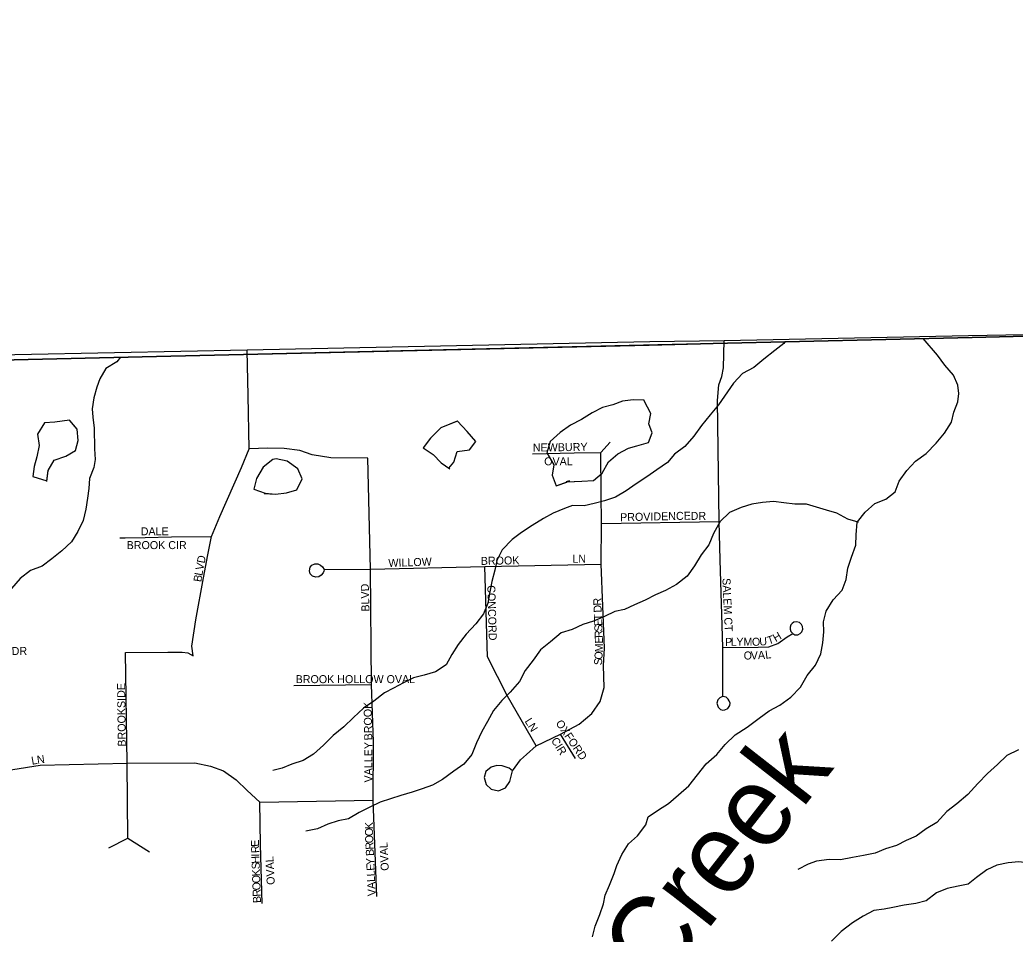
# Model space of a CAD drawing. Extents: x 1985906 to 2277390, y 930619 to 1324581.
# Drawn here: x 2168256 to 2174475, y 1190802 to 1196517 of the extents above; entities that cross this region are included whole.
import ezdxf

# ---------------------------------------------------------------- set-up
doc = ezdxf.new("R2010")
doc.units = 0
for name, color, linetype in [('GM_X_Adjacent_County', 7, 'Continuous'), ('GM_X_Corporation', 7, 'Continuous'), ('GM_X_County', 7, 'Continuous'), ('GM_X_County_Road', 7, 'Continuous'), ('GM_X_Minor_Lake', 7, 'Continuous'), ('GM_X_Minor_River', 7, 'Continuous'), ('GM_X_Minor_River_Text', 7, 'Continuous'), ('GM_X_Township', 7, 'Continuous'), ('GM_X_Township_Subdivision', 7, 'Continuous'), ('GM_X_Township_Subdivision_Text', 7, 'Continuous')]:
    doc.layers.add(name, color=color, linetype=linetype)

msp = doc.modelspace()

# ---------------------------------------------------------------- linework, layer by layer
at = {"layer": 'GM_X_Adjacent_County'}
msp.add_lwpolyline([(2198605.6, 1194974.2), (2192737.6, 1194839.7), (2192624.5, 1194837.8), (2192096.3, 1194825.3), (2189780.1, 1194770.1), (2188219.8, 1194742.8), (2183281.7, 1194689.2), (2183037.7, 1194685.2), (2182925.1, 1194679.5), (2182885.3, 1194673), (2182859.5, 1194657.8), (2180868.9, 1194626.6), (2178432, 1194588.4), (2176176.5, 1194580.3), (2174206.9, 1194531), (2172588.3, 1194493.4), (2172188.1, 1194484), (2169109.9, 1194412.4), (2167773.4, 1194381.3)], dxfattribs=at)
at = {"layer": 'GM_X_Corporation'}
msp.add_lwpolyline([(2187027.1, 1208132.6), (2187205, 1194725.9), (2177123.5, 1194567.9), (2176176.5, 1194580.3), (2174206.9, 1194531), (2167776.4, 1194381.4), (2165054.7, 1194304.8), (2164968.9, 1199659.4)], dxfattribs=at)
at = {"layer": 'GM_X_County'}
msp.add_lwpolyline([(2192633.8, 1175629.5), (2192671.1, 1181169.3), (2192669.3, 1184775.1), (2192667.8, 1187766.9), (2192660.9, 1188884.7), (2192638, 1192623.1), (2192637, 1192687), (2192624.5, 1194837.8), (2192096.3, 1194825.3), (2189780.1, 1194770.1), (2188219.8, 1194742.8), (2183281.7, 1194689.2), (2183037.7, 1194685.2), (2182925.1, 1194679.5), (2182885.3, 1194673), (2182859.5, 1194657.8), (2180868.9, 1194626.6), (2178432, 1194588.4), (2176176.5, 1194580.3), (2174206.9, 1194531), (2172588.3, 1194493.4), (2172188.1, 1194484), (2169109.9, 1194412.4), (2167773.4, 1194381.3)], dxfattribs=at)
at = {"layer": 'GM_X_County_Road'}
msp.add_lwpolyline([(2165895.4, 1194374), (2166433.2, 1194382.5), (2168224.4, 1194424.9), (2168846.6, 1194437.2), (2169675.6, 1194453.6), (2172192.1, 1194505.8), (2172657.4, 1194513.3), (2174184.9, 1194543.4), (2176176.5, 1194580.3)], dxfattribs=at)
at = {"layer": 'GM_X_Minor_Lake'}
for points in [[(2172156, 1194139.1), (2172088.9, 1194141.8), (2172020.9, 1194134.5), (2171961.2, 1194111.3), (2171897.4, 1194094.1), (2171831.9, 1194060.7), (2171764.6, 1194019.3), (2171697.1, 1193984), (2171631.8, 1193938.6), (2171570.8, 1193881.3), (2171550, 1193810.6), (2171593.5, 1193735.2), (2171582.7, 1193670.8), (2171608, 1193605), (2171676.6, 1193629.4)], [(2172157.1, 1194139), (2172088.9, 1194141.8), (2172020.9, 1194134.5), (2171961.2, 1194111.3), (2171897.4, 1194094.1), (2171831.9, 1194060.7), (2171764.6, 1194019.3), (2171697.1, 1193984), (2171631.8, 1193938.6), (2171570.8, 1193881.3), (2171550, 1193810.6), (2171593.5, 1193735.2), (2171582.7, 1193670.8), (2171608, 1193605), (2171673.7, 1193628.3)], [(2171689.6, 1193634.7), (2171670.1, 1193629.1), (2171767.7, 1193634.1), (2171839.8, 1193637.4), (2171895, 1193684.6), (2171933.8, 1193753.6), (2171993, 1193804.9), (2172058.4, 1193840.2), (2172112.2, 1193855.2), (2172184, 1193874.6), (2172206.9, 1193935.3), (2172185.9, 1193991.1), (2172198.6, 1194057.5), (2172157.2, 1194136.7)], [(2171676.6, 1193629.4), (2171767.7, 1193634.1), (2171839.8, 1193637.4), (2171895, 1193684.6), (2171933.8, 1193753.6), (2171993, 1193804.9), (2172058.4, 1193840.2), (2172112.2, 1193855.2), (2172184, 1193874.6), (2172206.9, 1193935.3), (2172185.9, 1193991.1), (2172198.6, 1194057.5), (2172156, 1194139.1)], [(2168565.7, 1194015.7), (2168474.8, 1194002.2), (2168408.8, 1193998.9), (2168366, 1193927.9), (2168377.4, 1193855.9), (2168362.6, 1193785.4), (2168345.7, 1193724.9), (2168336.9, 1193662.5), (2168424.4, 1193634.7)], [(2168565.5, 1194015.6), (2168474.8, 1194002.2), (2168408.8, 1193998.9), (2168366, 1193927.9), (2168377.4, 1193855.9), (2168362.6, 1193785.4), (2168345.7, 1193724.9), (2168336.9, 1193662.5), (2168423.9, 1193634.8)], [(2168424.4, 1193634.7), (2168432.4, 1193700.4), (2168471.2, 1193765.3), (2168542.9, 1193790.8), (2168604.3, 1193826), (2168619.2, 1193888.5), (2168613.9, 1193958.6), (2168565.7, 1194015.7)], [(2168423.9, 1193630.7), (2168432.4, 1193700.4), (2168471.2, 1193765.3), (2168542.9, 1193790.8), (2168604.3, 1193826), (2168619.2, 1193888.5), (2168613.9, 1193958.6), (2168568.8, 1194012)], [(2170990.9, 1194009.4), (2170885.9, 1193966.8), (2170821, 1193903.4), (2170776, 1193842.4), (2170838.9, 1193799.4), (2170888, 1193748.1), (2170936.4, 1193715.3)], [(2170987.7, 1194008), (2170885.9, 1193966.8), (2170821, 1193903.4), (2170776, 1193842.4), (2170838.9, 1193799.4), (2170888, 1193748.1), (2170942.8, 1193711)], [(2170936.4, 1193715.3), (2170968.1, 1193751.6), (2170988.9, 1193818.3), (2171064.8, 1193829.7), (2171105.9, 1193880.6), (2171050.6, 1193943.8), (2170990.9, 1194009.4)], [(2170937.6, 1193716.7), (2170968.1, 1193751.6), (2170988.9, 1193818.3), (2171064.8, 1193829.7), (2171105.9, 1193880.6), (2171050.6, 1193943.8), (2170991.3, 1194008.9)], [(2169857.6, 1193773.1), (2169837.7, 1193768.7), (2169776.4, 1193721.4), (2169733.7, 1193650.4), (2169718.9, 1193583.9), (2169789.5, 1193559.1)], [(2169783.5, 1193557), (2169853.7, 1193552.3), (2169921.7, 1193561.6), (2169987.5, 1193578.9), (2170020.3, 1193647.7), (2169993, 1193711.4), (2169926, 1193758.3), (2169857.6, 1193773.1)], [(2169789.5, 1193559.1), (2169853.7, 1193552.3), (2169921.7, 1193561.6), (2169987.5, 1193578.9), (2170020.3, 1193647.7), (2169993, 1193711.4), (2169926, 1193758.3), (2169857.6, 1193773.1)]]:
    msp.add_lwpolyline(points, dxfattribs=at)
at = {"layer": 'GM_X_Minor_River'}
for points in [[(2173490.9, 1193379.3), (2173538.6, 1193440.3), (2173599.7, 1193493.6), (2173667.3, 1193521), (2173726.6, 1193566.2), (2173751.4, 1193632.9), (2173798.2, 1193700), (2173853.2, 1193759.2), (2173920.5, 1193806.6), (2173981.4, 1193872), (2174034.3, 1193933.2), (2174077.1, 1194002.2), (2174092, 1194064.7), (2174116.8, 1194129.4), (2174123.9, 1194181.7), (2174116.9, 1194233.7), (2174089.7, 1194295.4), (2174036.4, 1194358.6), (2173991.2, 1194422), (2173900.2, 1194526.2)], [(2173038.1, 1194506.2), (2173030, 1194493.7), (2172974.8, 1194451.2), (2172905.7, 1194395.8), (2172842.5, 1194344.4), (2172771.1, 1194307), (2172716.1, 1194245.8), (2172622.4, 1194111.6), (2172569.5, 1194048.4), (2172514.7, 1193981.1), (2172467.8, 1193914), (2172410.9, 1193850.8), (2172347.7, 1193801.4), (2172302.5, 1193750.4), (2172237.3, 1193705.1), (2172174, 1193659.7), (2172106.7, 1193616.3), (2172045.4, 1193573.1), (2171978, 1193533.7), (2171910.3, 1193510.3), (2171844.5, 1193493.1), (2171782.6, 1193479.9), (2171710.4, 1193482.5), (2171658.7, 1193463.5), (2171589.1, 1193434.1), (2171527.6, 1193400.9), (2171456.3, 1193357.4), (2171391, 1193312), (2171331.7, 1193268.8), (2171270.8, 1193203.4), (2171236, 1193138.6), (2171223, 1193078.1), (2171204.4, 1193005.5), (2171193.5, 1192941.1), (2171180.8, 1192870.6), (2171154, 1192803.9), (2171105.1, 1192740.8), (2171044.2, 1192677.5), (2170995.3, 1192612.3), (2170954.4, 1192549.4), (2170919.5, 1192484.5), (2170852.2, 1192441.1), (2170782.4, 1192421.8), (2170716.6, 1192404.5), (2170653.1, 1192373.2), (2170591.6, 1192339.9), (2170534, 1192310.8), (2170468.9, 1192259.4), (2170403.6, 1192214), (2170340.6, 1192156.7), (2170279.5, 1192097.3), (2170214.4, 1192043.9), (2170153.4, 1191982.6), (2170090.4, 1191927.2), (2170027, 1191887.9), (2169955.3, 1191864.5), (2169895.6, 1191839.3), (2169835.8, 1191824.2)], [(2168884.4, 1194409.6), (2168862.5, 1194378.6), (2168793.2, 1194337.2), (2168756.3, 1194272.3), (2168737.2, 1194221.8), (2168718.4, 1194155.2), (2168707.7, 1194086.8), (2168712.7, 1194034.7), (2168720, 1193964.6), (2168722.4, 1193836.2), (2168725.6, 1193770.1), (2168718.5, 1193719.8), (2168691.7, 1193651), (2168686.9, 1193586.8), (2168678, 1193526.4), (2168667.3, 1193457.9), (2168650.6, 1193387.4), (2168617.8, 1193318.6), (2168578.9, 1193253.6), (2168517.8, 1193198.3), (2168456.6, 1193149), (2168395.4, 1193101.7), (2168321.8, 1193074.2), (2168258.6, 1193024.9), (2168203.6, 1192963.7)], [(2173488.8, 1193379.3), (2173493.7, 1193377.3), (2173429.2, 1193396.1), (2173360.4, 1193433), (2173295.9, 1193451.9), (2173171, 1193489.7), (2173098.8, 1193490.3), (2173030.6, 1193499.1), (2172966.3, 1193505.9), (2172896.3, 1193500.6), (2172830.4, 1193489.3), (2172762.6, 1193470), (2172691.1, 1193438.6), (2172632, 1193381.3), (2172591.3, 1193306.3), (2172560.6, 1193235.5), (2172513.7, 1193172.4), (2172470.9, 1193103.4), (2172426, 1193040.3), (2172358.8, 1192986.9), (2172291.4, 1192949.5), (2172227.8, 1192922.2), (2172164.3, 1192889), (2172096.7, 1192861.6), (2172035.1, 1192832.4), (2171973.2, 1192819.2), (2171909.7, 1192787.9), (2171840.1, 1192758.5), (2171774.4, 1192737.2), (2171706.9, 1192705.9), (2171639.1, 1192684.5), (2171572, 1192629.1), (2171508.8, 1192579.8), (2171464, 1192514.7), (2171413.1, 1192449.6), (2171378.3, 1192380.7), (2171319.4, 1192315.4), (2171268.3, 1192262.2), (2171215.4, 1192199), (2171178.6, 1192132.1), (2171143.7, 1192069.3), (2171108.9, 1191998.4), (2171080.2, 1191925.6), (2171029.3, 1191864.5), (2170967.9, 1191821.2), (2170896.8, 1191767.7), (2170835.4, 1191732.4), (2170769.6, 1191711.1), (2170707.9, 1191689.9), (2170636.2, 1191668.5), (2170572.5, 1191647.3), (2170506.7, 1191628), (2170443.1, 1191596.7), (2170375.6, 1191563.3), (2170310.3, 1191522), (2170244.4, 1191510.7), (2170180.7, 1191489.5), (2170115.1, 1191460.1), (2170043.2, 1191444.8)], [(2171834.8, 1190785.8), (2171851.6, 1190852.3), (2171880.3, 1190925.1), (2171903.1, 1190991.8), (2171914.1, 1191046.1), (2171941, 1191108.9), (2171969.7, 1191181.6), (2171986.8, 1191232.1), (2172017.6, 1191298.9), (2172058.4, 1191365.9), (2172115.6, 1191417.1), (2172168.4, 1191484.3), (2172181.5, 1191534.8), (2172246.8, 1191578.1), (2172310.2, 1191619.4), (2172371.3, 1191672.7), (2172436.4, 1191728.1), (2172491.2, 1191797.4), (2172544, 1191866.6), (2172611, 1191926), (2172664, 1191987.2), (2172726.9, 1192048.6), (2172800.2, 1192096.1), (2172875.3, 1192151.7), (2172938.6, 1192197), (2173006, 1192232.4), (2173073.2, 1192283.8), (2173134.2, 1192345.1), (2173174.9, 1192418.1), (2173227.8, 1192483.4), (2173260.5, 1192554.2), (2173273.3, 1192622.7), (2173280, 1192691), (2173278.8, 1192755.2), (2173293.6, 1192821.7), (2173338.4, 1192892.8), (2173395.4, 1192952), (2173420.2, 1193018.7), (2173430.9, 1193089.1), (2173453.7, 1193157.8), (2173480.3, 1193232.6), (2173483.1, 1193298.8), (2173488.8, 1193378.3)], [(2174496, 1191953.1), (2174424.5, 1191919.7), (2174365.4, 1191862.4), (2174302.3, 1191807), (2174241.4, 1191743.7), (2174180.6, 1191674.3), (2174111.5, 1191616.8), (2174048.3, 1191569.5), (2173985.5, 1191500.1), (2173920.1, 1191460.8), (2173856.8, 1191415.4), (2173795.2, 1191388.2), (2173733.6, 1191357), (2173665.9, 1191335.6), (2173600.3, 1191308.3), (2173528.5, 1191292.9), (2173458.5, 1191281.6), (2173384.7, 1191266.2), (2173312.5, 1191268.9), (2173234.6, 1191257.4), (2173182.8, 1191240.3), (2173117.3, 1191207)], [(2174786.1, 1191251.5), (2174761.8, 1191235.6), (2174689.8, 1191230.3), (2174621.4, 1191241.1), (2174549.2, 1191247.7), (2174498.9, 1191254.8), (2174431, 1191247.5), (2174361.1, 1191232.2), (2174299.6, 1191203), (2174234.3, 1191155.6), (2174183, 1191114.5), (2174119.1, 1191101.3), (2174051.2, 1191088), (2173983.6, 1191060.6), (2173920.5, 1191009.3), (2173854.6, 1190994), (2173782.7, 1190982.6), (2173710.8, 1190969.2), (2173656.9, 1190958.2), (2173593, 1190949), (2173525.5, 1190913.6), (2173458.2, 1190872.2), (2173389, 1190818.8), (2173328, 1190757.4)]]:
    msp.add_lwpolyline(points, dxfattribs=at)
at = {"layer": 'GM_X_Township'}
msp.add_lwpolyline([(2167773.4, 1194381.3), (2169109.9, 1194412.4), (2172188.1, 1194484), (2172588.3, 1194493.4), (2174206.9, 1194531), (2176176.5, 1194580.3), (2178432, 1194588.4), (2180868.9, 1194626.6), (2182859.5, 1194657.8), (2182885.3, 1194673), (2182925.1, 1194679.5), (2183037.7, 1194685.2), (2183281.7, 1194689.2), (2188219.8, 1194742.8), (2189780.1, 1194770.1), (2192096.3, 1194825.3), (2192624.5, 1194837.8), (2192637, 1192687), (2192638, 1192623.1), (2192660.9, 1188884.7), (2192667.8, 1187766.9), (2192669.3, 1184775.1), (2192671.1, 1181169.3), (2192633.8, 1175629.5)], dxfattribs=at)
at = {"layer": 'GM_X_Township_Subdivision'}
for points in [[(2172646, 1192287.6), (2172630.4, 1192279.4), (2172618.1, 1192266), (2172611.5, 1192245.1), (2172619.1, 1192220.4), (2172634.2, 1192207.3), (2172649.1, 1192203), (2172661.4, 1192203.5), (2172680.6, 1192211.6), (2172692.7, 1192230.7), (2172695, 1192246.1), (2172688.7, 1192260), (2172682.9, 1192270.6), (2172669.6, 1192282.4), (2172648.3, 1192288.2), (2172649.2, 1192594.4), (2172633.2, 1193142.8), (2172624.9, 1193381.8), (2172615, 1194138.7), (2172624.1, 1194236.6), (2172642.3, 1194288), (2172653.4, 1194341.5), (2172657.4, 1194512), (2172657.4, 1194513.3)], [(2169682, 1194168.4), (2169675.7, 1194450.6), (2169675.6, 1194453.6)], [(2169179.8, 1192564.7), (2169269.6, 1192565.5), (2169305.2, 1192559.7), (2169338, 1192541.6), (2169330.8, 1192602.4), (2169356.3, 1192766.5), (2169403.9, 1193029.5), (2169430.1, 1193173.3), (2169452.4, 1193287.3), (2169506.4, 1193413.2), (2169641.5, 1193720), (2169689.6, 1193835.6), (2169682, 1194168.4)], [(2170463.9, 1191640.3), (2170466.2, 1192003.5), (2170453.7, 1192361.6), (2170446.9, 1193082.5), (2170434.3, 1193604.5), (2170429.8, 1193777.6), (2170199.8, 1193778.8), (2170082.5, 1193798.1), (2170006.2, 1193824.3), (2169908.2, 1193836.8), (2169805.8, 1193839.1), (2169689.6, 1193835.6)], [(2171459.5, 1193804), (2171720.1, 1193811), (2171886.1, 1193812.8), (2171944, 1193877.2)], [(2171334.6, 1191822.1), (2171312.6, 1191839.2), (2171270.1, 1191854.4), (2171236.9, 1191856.8), (2171201.5, 1191846.3), (2171168.3, 1191818.1), (2171157.1, 1191781.7), (2171170, 1191737.1), (2171200.8, 1191708.7), (2171247.5, 1191697.5), (2171290.2, 1191717.2), (2171317, 1191756.5), (2171334.6, 1191822.1), (2171383.9, 1191892), (2171421.4, 1191925), (2171482.2, 1191980), (2171634.3, 1192051.8), (2171750.3, 1192114.7), (2171831.1, 1192181.3), (2171881.5, 1192256), (2171907.7, 1192344.7), (2171903.1, 1192481.6), (2171910.1, 1192589.6), (2171887.6, 1193115.6), (2171891.6, 1193369.9), (2171887.6, 1193555.5), (2171886.1, 1193812.8)], [(2171891.6, 1193369.9), (2172624.9, 1193381.8)], [(2168880.3, 1193278.5), (2168913.4, 1193279.4), (2169039.2, 1193281.3), (2169203.6, 1193286.1), (2169452.4, 1193287.3)], [(2170156.5, 1193075.2), (2170151.3, 1193061), (2170138.2, 1193046.1), (2170124.4, 1193035.8), (2170105.3, 1193034.4), (2170084.8, 1193040.8), (2170071, 1193053.5), (2170065.3, 1193073), (2170069.6, 1193095.6), (2170081.3, 1193108.7), (2170099.7, 1193117.2), (2170118.4, 1193116.5), (2170134.3, 1193108.8), (2170147.1, 1193097.4), (2170157, 1193080.8), (2170446.9, 1193082.5), (2171161.2, 1193099.5), (2171887.6, 1193115.6)], [(2171482.2, 1191980), (2171302.4, 1192290.3), (2171177.2, 1192536.4), (2171161.2, 1193099.5)], [(2172649.2, 1192594.4), (2172870.3, 1192596), (2172936.4, 1192598), (2172993.1, 1192619.1), (2173050.9, 1192659.5), (2173085.4, 1192682.3), (2173099.8, 1192673.7), (2173116.5, 1192673.7), (2173131.5, 1192680.6), (2173143.2, 1192692.3), (2173148.9, 1192708.9), (2173146.3, 1192725.1), (2173140.5, 1192738.1), (2173127.6, 1192749.8), (2173110.1, 1192755.1), (2173092.1, 1192751.4), (2173081.4, 1192744.8), (2173073.5, 1192735.4), (2173069.6, 1192721.1), (2173069.6, 1192708.2), (2173073.4, 1192693.5), (2173083.7, 1192683.9)], [(2168930.6, 1191401.7), (2168926.7, 1191870.3), (2168915.3, 1192562.4), (2169179.8, 1192564.7)], [(2169968.7, 1192357), (2170453.7, 1192361.6)], [(2171728.8, 1191899.9), (2171634.3, 1192051.8)], [(2167086.6, 1191791.7), (2167601.3, 1191792.9), (2167854.1, 1191795.2), (2167990.7, 1191797.4), (2168211.7, 1191830.7), (2168382.4, 1191858.9), (2168926.7, 1191870.3), (2169350.3, 1191872.6), (2169448.2, 1191852.1), (2169527.9, 1191822.5), (2169607.6, 1191765.6), (2169676, 1191699.5), (2169754.5, 1191626.9), (2170463.9, 1191640.3)], [(2169760.6, 1191363), (2169754.5, 1191626.9)], [(2170472.2, 1191420.8), (2170463.9, 1191640.3)], [(2170486.7, 1191036.8), (2170472.2, 1191420.8)], [(2168812.4, 1191340.7), (2168930.6, 1191401.7)], [(2168930.6, 1191401.7), (2169065.1, 1191316.4)], [(2169769.2, 1190993.4), (2169760.6, 1191363)]]:
    msp.add_lwpolyline(points, dxfattribs=at)

# ---------------------------------------------------------------- texts
at = {"layer": 'GM_X_Minor_River_Text'}
msp.add_text('Creek', height=500.29, rotation=51.98786, dxfattribs=at).set_placement((2172248.1, 1190435.4))
at = {"layer": 'GM_X_Township_Subdivision_Text'}
for s, rotation, p in [('NEWBURY', 0.81801, (2171461.9, 1193818.6)), ('OVAL', 0.00001, (2171532.4, 1193732.6)), ('PROVIDENCE', 1.30376, (2172007.4, 1193383)), ('DR', 0.00001, (2172447.6, 1193391.8)), ('DALE', 0.00001, (2169011.2, 1193295)), ('BROOK CIR', 0.00001, (2168923.2, 1193209)), ('D', 79.05008, (2169410, 1193117.2)), ('WILLOW', 1.97377, (2170559.7, 1193097)), ('BROOK', 0.97203, (2171136.6, 1193110.2)), ('LN', 0.00001, (2171708.4, 1193123.4)), ('V', 79.07154, (2169401.7, 1193074)), ('B', 80.97686, (2169389.1, 1193000.7)), ('L', 79.39209, (2169395.2, 1193039.5)), ('SALEM CT', 272.52792, (2172646.2, 1193026.4)), ('BLVD', 91.50654, (2170440.6, 1192819)), ('CONCORD', 271.68385, (2171176.6, 1192982.3)), ('R', 92.35663, (2171890.4, 1192856.8)), ('D', 92.34927, (2171892.3, 1192812.9)), ('T', 92.34036, (2171894.2, 1192764.5)), ('E', 92.34036, (2171895.7, 1192729.3)), ('S', 92.34036, (2171897.1, 1192694.1)), ('R', 92.34493, (2171898.8, 1192654.6)), ('E', 92.31535, (2171900.2, 1192619.4)), ('P', 0.10929, (2172663.2, 1192604.2)), ('L', 0.08197, (2172698.4, 1192604.3)), ('Y', 0.10537, (2172733.7, 1192604.3)), ('M', 0.09106, (2172777.6, 1192604.4)), ('O', 0.61199, (2172830.9, 1192604.5)), ('U', 4.63255, (2172878.8, 1192605.2)), ('T', 18.2758, (2172935.3, 1192611.3)), ('H', 30.42004, (2172979.3, 1192627.1)), ('PARKRIDGE DR', 0.56141, (2167792.3, 1192542.6)), ('M', 88.65466, (2171899, 1192563.1)), ('S', 85.51539, (2171892.6, 1192481.2)), ('O', 85.54484, (2171895.4, 1192516.3)), ('O', 1.596, (2172779.8, 1192518.2)), ('V', 1.63786, (2172823.8, 1192519.4)), ('A', 2.9243, (2172869, 1192520.8)), ('L', 6.70948, (2172916.5, 1192523.3)), ('BROOK HOLLOW OVAL', 0.00001, (2169979.2, 1192371)), ('BROOKSIDE', 90.72482, (2168918.2, 1191974.3)), ('BROOK', 91.16851, (2170458.2, 1192013.8)), ('LN', 302.00293, (2171408.4, 1192133.4)), ('OXFORD', 304.24978, (2171601.8, 1192120.5)), ('CIR', 302.26829, (2171573.3, 1192012.7)), ('VALLEY', 90, (2170458.2, 1191750)), ('L', 9.93835, (2168331.9, 1191860.4)), ('N', 8.40214, (2168366.2, 1191866.4)), ('K', 90.02187, (2170462.6, 1191458.2)), ('O', 90.63393, (2170463.1, 1191414.4)), ('O', 92.38322, (2170464.9, 1191370.8)), ('E', 90.98353, (2169750.5, 1191348.8)), ('R', 92.04022, (2169751.9, 1191309.5)), ('R', 92.64778, (2170466.8, 1191331.3)), ('OVAL', 92.93396, (2170561.7, 1191199.5)), ('I', 92.06965, (2169752.7, 1191287.5)), ('H', 92.03294, (2169754.2, 1191243.5)), ('OVAL', 92.93396, (2169848.9, 1191111.5)), ('B', 92.67727, (2170468.6, 1191291.8)), ('S', 92.04932, (2169755.5, 1191208.3)), ('Y', 92.66531, (2170471.3, 1191234.6)), ('E', 92.65095, (2170472.9, 1191199.4)), ('K', 92.0557, (2169757.1, 1191164.4)), ('O', 92.03294, (2169758.6, 1191120.4)), ('L', 92.65095, (2170474.5, 1191164.2)), ('L', 92.65095, (2170476.1, 1191129.1)), ('O', 92.05478, (2169760.2, 1191076.4)), ('A', 92.66531, (2170478.2, 1191085.1)), ('R', 92.04798, (2169761.6, 1191036.8)), ('B', 92.04022, (2169763, 1190997.2)), ('V', 92.64524, (2170480.2, 1191041.1))]:
    msp.add_text(s, height=50, rotation=rotation, dxfattribs=at).set_placement(p)

doc.saveas('drawing.dxf')
